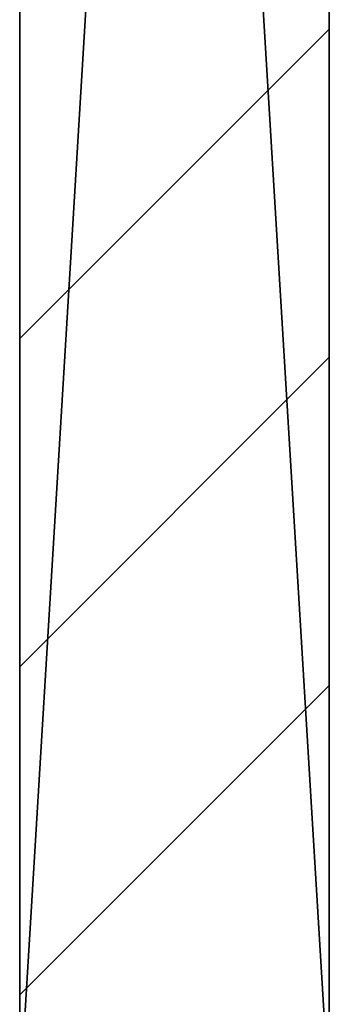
# Model space of a CAD drawing. Header units: millimetres. Extents: x 40580 to 559114, y -343730 to 81020.
# Tile 624 of 656: x 496413 to 496613, y -71803 to -71166. Entities that reach past the tile are written whole.
import ezdxf

# ---------------------------------------------------------------- set-up
doc = ezdxf.new("R2010")
doc.units = ezdxf.units.MM
doc.linetypes.add('______11', pattern=[500, 400, -50, 0, -50])
doc.linetypes.add('______5', pattern=[1100, 800, -100, 100, -100])
doc.layers.add('_____________1', color=7, linetype='Continuous')
doc.layers.add('___________________', color=253, linetype='______5')

msp = doc.modelspace()

# ---------------------------------------------------------------- linework, layer by layer
at = {"layer": '_____________1', "color": 253, "linetype": '______11'}
for p, q in [((496413.23, -71372.38), (496613.23, -71172.38)), ((496413.23, -71796.64), (496613.23, -71596.64))]:
    msp.add_line(p, q, dxfattribs=at)
at = {"layer": '_____________1', "color": 253, "linetype": '______5'}
msp.add_line((496413.23, -71584.51), (496613.23, -71384.51), dxfattribs=at)
at = {"layer": '___________________', "color": 253, "linetype": '______11'}
msp.add_line((496613.23, -83999.45), (496613.23, -58897.17), dxfattribs=at)
msp.add_line((496613.23, -83999.45), (496613.23, -58897.17), dxfattribs=at)

# ---------------------------------------------------------------- meshes
at = {"layer": '_____________1', "color": 7, "linetype": 'Continuous'}
mesh = msp.add_polyface(dxfattribs=at)
corners = [(496413.23, -68563.76, -3800), (496413.23, -71863.76, -3800), (496413.23, -71863.76, -350), (496413.23, -68563.76, -350)]
mesh.append_faces([[corners[k] for k in face] for face in [(1, 2, 0)]], dxfattribs={"vtx1": -1, "color": 7})
mesh.append_faces([[corners[k] for k in face] for face in [(2, 3, 0)]], dxfattribs={"vtx2": -1, "color": 7})
mesh = msp.add_polyface(dxfattribs=at)
corners = [(496413.23, -71863.76, -350), (496613.23, -71863.76, -350), (496613.23, -68563.76, -350), (496413.23, -68563.76, -350)]
mesh.append_faces([[corners[k] for k in face] for face in [(1, 2, 0)]], dxfattribs={"vtx1": -1, "color": 7})
mesh.append_faces([[corners[k] for k in face] for face in [(2, 3, 0)]], dxfattribs={"vtx2": -1, "color": 7})
mesh = msp.add_polyface(dxfattribs=at)
corners = [(496613.23, -71863.76, -3800), (496413.23, -71863.76, -3800), (496413.23, -68563.76, -3800), (496613.23, -68563.76, -3800)]
mesh.append_faces([[corners[k] for k in face] for face in [(1, 2, 0)]], dxfattribs={"vtx1": -1, "color": 7})
mesh.append_faces([[corners[k] for k in face] for face in [(2, 3, 0)]], dxfattribs={"vtx2": -1, "color": 7})
mesh = msp.add_polyface(dxfattribs=at)
corners = [(496613.23, -71863.76, -3800), (496613.23, -68563.76, -3800), (496613.23, -68563.76, -350), (496613.23, -71863.76, -350)]
mesh.append_faces([[corners[k] for k in face] for face in [(1, 2, 0)]], dxfattribs={"vtx1": -1, "color": 7})
mesh.append_faces([[corners[k] for k in face] for face in [(2, 3, 0)]], dxfattribs={"vtx2": -1, "color": 7})

doc.saveas('drawing.dxf')
